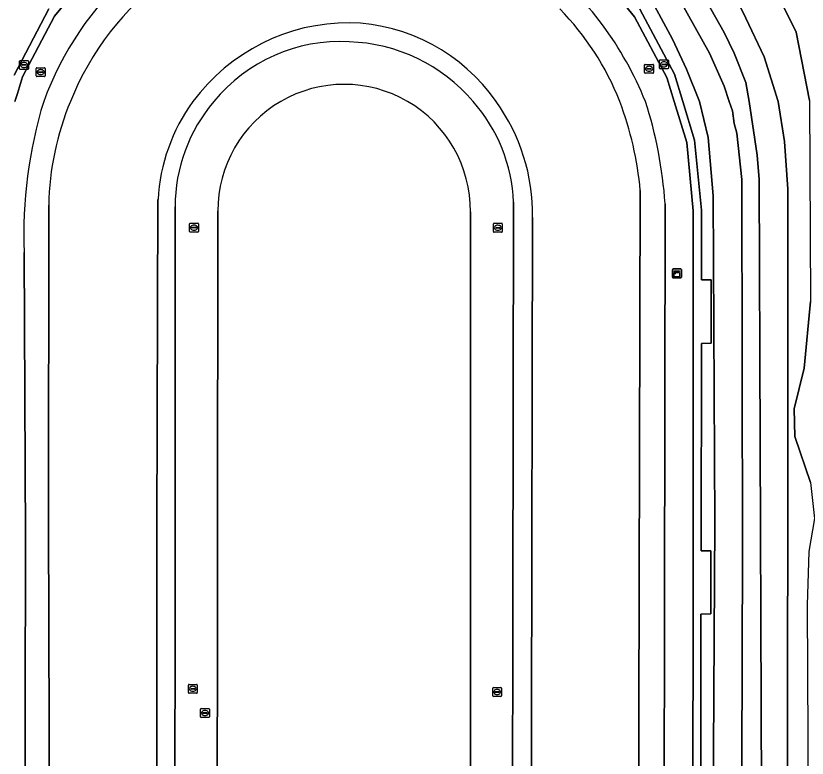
# Model space of a CAD drawing. Extents: x 160203 to 161530, y 379528 to 381797.
# Drawn here: x 160918.3 to 161006.9, y 380676.4 to 380759.6 of the extents above; entities that cross this region are included whole.
import ezdxf

# ---------------------------------------------------------------- set-up
doc = ezdxf.new("R2010")
doc.units = 0
for name, color, linetype in [('IMGEO_Gemengd_bos', 7, 'Continuous'), ('IMGEO_Groenvoorziening', 7, 'Continuous'), ('IMGEO_Kast', 7, 'Continuous'), ('IMGEO_Pand', 7, 'Continuous'), ('IMGEO_Rioolput', 7, 'Continuous'), ('IMGEO_Terreindeel_gesloten', 7, 'Continuous'), ('IMGEO_Voetpad_open', 7, 'Continuous')]:
    doc.layers.add(name, color=color, linetype=linetype)

msp = doc.modelspace()

# ---------------------------------------------------------------- linework, layer by layer
at = {"layer": 'IMGEO_Gemengd_bos'}
msp.add_lwpolyline([(161003.452, 380600.701), (161009.357, 380600.463), (161009.358, 380600.795), (161009.55, 380701.014), (161009.427, 380750), (161009.381, 380788.705), (161000, 380788.781), (160998.583, 380788.791), (160994.77, 380788.817), (160994.322, 380787.754), (160990.678, 380779.107), (161002.579, 380763.966), (161005.629, 380757.747), (161007.13, 380750.108), (161007.243, 380727.584), (161006.52, 380720.109), (161005.416, 380715.558), (161005.481, 380712.438), (161007.235, 380707.303), (161007.69, 380703.273), (161007.073, 380699.584), (161006.878, 380693.571), (161007.142, 380641.41), (161005.769, 380611.817)], close=True, dxfattribs=at)
at = {"layer": 'IMGEO_Groenvoorziening'}
for points in [[(161007.13, 380750.108), (161005.629, 380757.747), (161002.579, 380763.966), (160990.678, 380779.107), (160994.322, 380787.754), (160983.722, 380787.766), (160983.154, 380789.868), (160984.388, 380790.072), (160983.572, 380794.021), (160982.767, 380793.847), (160981.566, 380799.472), (160981.545, 380801.036), (160978.035, 380800.148), (160966.254, 380797.667), (160952.53, 380794.484), (160932.839, 380790.308), (160933.337, 380783.757), (160912.004, 380766.626)], [(160994.182, 380763.778), (160997.571, 380757.709), (160998.701, 380755.411), (161000, 380752.126), (161000.39, 380750), (161001.291, 380743.996), (161001.506, 380741.241), (161001.832, 380652.714)], [(161001.832, 380652.714), (161001.506, 380741.241), (161001.291, 380743.996), (161000.39, 380750), (161000, 380752.126), (160998.701, 380755.411), (160997.571, 380757.709), (160994.182, 380763.778)], [(160999.421, 380628.352), (160999.651, 380699.563), (160999.564, 380741.267), (160998.98, 380746.46), (160998.688, 380747.513), (160998.511, 380748.935), (160998.156, 380750), (160997.584, 380751.716), (160995.946, 380755.398), (160991.821, 380762.788)], [(160991.821, 380762.788), (160995.946, 380755.398), (160997.584, 380751.716), (160998.156, 380750), (160998.511, 380748.935), (160998.688, 380747.513), (160998.98, 380746.46), (160999.564, 380741.267), (160999.651, 380699.563), (160999.421, 380628.352)], [(160996.101, 380625.885), (160996.525, 380702.81), (160996.365, 380739.413), (160995.781, 380745.952), (160994.802, 380750), (160993.344, 380753.608), (160991.795, 380756.96), (160989.523, 380761.188)], [(160989.523, 380761.188), (160991.795, 380756.96), (160993.344, 380753.608), (160994.802, 380750), (160995.781, 380745.952), (160996.365, 380739.413), (160996.525, 380702.81), (160996.101, 380625.885)], [(160999.348, 380760.731), (161000, 380759.347), (161002.052, 380754.992), (161003.633, 380750), (161004.324, 380745.507), (161004.718, 380740.187), (161004.676, 380649.009)], [(161004.676, 380649.009), (161004.718, 380740.187), (161004.324, 380745.507), (161003.633, 380750), (161002.052, 380754.992), (161000, 380759.347), (160999.348, 380760.731)], [(160918.088, 380752.958), (160921.971, 380760.385)], [(160988.128, 380760.336), (160992.029, 380753.054), (160992.955, 380750), (160994.274, 380745.646), (160995.047, 380737.807), (160995.043, 380729.998), (160996.12, 380730.02), (160996.109, 380722.903), (160995.026, 380722.885), (160995.007, 380699.661), (160996.103, 380699.645), (160996.104, 380692.574), (160994.975, 380692.556), (160994.968, 380669.398)], [(161007.235, 380707.303), (161005.481, 380712.438), (161005.416, 380715.558), (161006.52, 380720.109), (161007.243, 380727.584)]]:
    msp.add_lwpolyline(points, dxfattribs=at)
at = {"layer": 'IMGEO_Kast'}
for p, q in [((160991.865, 380731.229), (160992.706, 380731.229)), ((160992.706, 380731.229), (160991.865, 380731.229)), ((160991.79, 380730.304), (160991.79, 380731.145)), ((160991.79, 380731.145), (160991.79, 380730.304)), ((160992.79, 380731.154), (160992.79, 380730.313)), ((160992.79, 380730.313), (160992.79, 380731.154)), ((160992.715, 380730.229), (160991.874, 380730.229)), ((160991.874, 380730.229), (160992.715, 380730.229))]:
    msp.add_line(p, q, dxfattribs=at)
for points in [[(160991.985, 380731.019), (160992.585, 380731.019), (160992.585, 380730.934), (160991.985, 380730.934), (160991.985, 380731.019)], [(160991.985, 380730.844), (160992.585, 380730.844), (160992.585, 380730.355), (160991.985, 380730.355), (160991.985, 380730.844)]]:
    msp.add_lwpolyline(points, dxfattribs=at)
msp.add_circle((160992.069, 380730.693), 0.0377, dxfattribs=at)
for centre, start, end in [((160991.868, 380731.151), 92.4484, 184.28452), ((160991.868, 380731.151), 92.4484, 184.28452), ((160992.712, 380731.151), 2.4484, 94.28452), ((160992.712, 380731.151), 2.4484, 94.28452), ((160991.868, 380730.307), 182.4484, 274.28452), ((160991.868, 380730.307), 182.4484, 274.28452), ((160992.712, 380730.307), 272.4484, 4.28452), ((160992.712, 380730.307), 272.4484, 4.28452)]:
    msp.add_arc(centre, 0.0779, start, end, dxfattribs=at)
at = {"layer": 'IMGEO_Pand'}
for points in [[(160994.04, 380631.809), (160994.099, 380699.851), (160994.122, 380722.632), (160994.123, 380730.154), (160994.113, 380737.752), (160993.389, 380745.384), (160991.989, 380750), (160991.17, 380752.701), (160987.544, 380759.494), (160982.71, 380765.41), (160976.773, 380770.281), (160970.027, 380773.9), (160962.72, 380776.112), (160955.074, 380776.882), (160947.441, 380776.119), (160940.107, 380773.915), (160933.335, 380770.303), (160927.387, 380765.418), (160922.574, 380759.55), (160918.998, 380752.751), (160918.433, 380750.903), (160918.157, 380750)], [(160990.963, 380738.534), (160990.792, 380625.496)], [(160919.208, 380622.07), (160919.331, 380701.034), (160919.185, 380733.077)]]:
    msp.add_lwpolyline(points, dxfattribs=at)
for centre, radius, start, end in [((160955.065, 380737.738), 35.848, 104.0358, 159.99711), ((160952.577, 380735.362), 39.035, 22.02371, 50.93161), ((160970.169, 380735.068), 51.023, 162.98309, 182.23631), ((160943.147, 380735.308), 47.925, 3.86032, 17.85291)]:
    msp.add_arc(centre, radius, start, end, dxfattribs=at)
at = {"layer": 'IMGEO_Rioolput'}
for p, q in [((160918.667, 380753.664), (160918.667, 380754.516)), ((160918.742, 380754.59), (160919.594, 380754.59)), ((160919.155, 380754.37), (160919.18, 380754.37)), ((160919.668, 380754.516), (160919.668, 380753.664)), ((160990.329, 380753.725), (160990.329, 380754.577)), ((160990.404, 380754.651), (160991.256, 380754.651)), ((160990.817, 380754.431), (160990.842, 380754.431)), ((160991.33, 380754.577), (160991.33, 380753.725)), ((160919.594, 380753.59), (160918.742, 380753.59)), ((160918.926, 380754.084), (160918.926, 380754.096)), ((160919.364, 380754.047), (160918.966, 380754.047)), ((160918.969, 380754.133), (160919.367, 380754.133)), ((160919.178, 380753.81), (160919.153, 380753.81)), ((160919.41, 380754.096), (160919.41, 380754.084)), ((160920.533, 380752.857), (160920.533, 380753.709)), ((160920.608, 380753.783), (160921.46, 380753.783)), ((160921.021, 380753.563), (160921.046, 380753.563)), ((160921.534, 380753.709), (160921.534, 380752.857)), ((160988.676, 380753.232), (160988.676, 380754.084)), ((160988.751, 380754.158), (160989.603, 380754.158)), ((160988.935, 380753.652), (160988.935, 380753.664)), ((160989.373, 380753.615), (160988.975, 380753.615)), ((160988.978, 380753.701), (160989.376, 380753.701)), ((160989.187, 380753.378), (160989.162, 380753.378)), ((160989.164, 380753.938), (160989.189, 380753.938)), ((160989.419, 380753.664), (160989.419, 380753.652)), ((160989.677, 380754.084), (160989.677, 380753.232)), ((160991.256, 380753.651), (160990.404, 380753.651)), ((160990.588, 380754.145), (160990.588, 380754.157)), ((160991.026, 380754.108), (160990.628, 380754.108)), ((160990.631, 380754.194), (160991.029, 380754.194)), ((160990.84, 380753.871), (160990.815, 380753.871)), ((160991.072, 380754.157), (160991.072, 380754.145)), ((160921.46, 380752.783), (160920.608, 380752.783)), ((160920.792, 380753.277), (160920.792, 380753.289)), ((160921.23, 380753.24), (160920.832, 380753.24)), ((160920.835, 380753.326), (160921.233, 380753.326)), ((160921.044, 380753.003), (160921.019, 380753.003)), ((160921.276, 380753.289), (160921.276, 380753.277)), ((160989.603, 380753.158), (160988.751, 380753.158)), ((160937.719, 380735.436), (160937.719, 380736.288)), ((160937.794, 380736.362), (160938.646, 380736.362)), ((160937.978, 380735.856), (160937.978, 380735.868)), ((160938.416, 380735.819), (160938.018, 380735.819)), ((160938.021, 380735.905), (160938.419, 380735.905)), ((160938.207, 380736.142), (160938.232, 380736.142)), ((160938.462, 380735.868), (160938.462, 380735.856)), ((160938.72, 380736.288), (160938.72, 380735.436)), ((160971.736, 380735.422), (160971.736, 380736.274)), ((160971.811, 380736.348), (160972.663, 380736.348)), ((160971.995, 380735.842), (160971.995, 380735.854)), ((160972.433, 380735.805), (160972.035, 380735.805)), ((160972.038, 380735.891), (160972.436, 380735.891)), ((160972.224, 380736.128), (160972.249, 380736.128)), ((160972.479, 380735.854), (160972.479, 380735.842)), ((160972.737, 380736.274), (160972.737, 380735.422)), ((160938.646, 380735.362), (160937.794, 380735.362)), ((160938.23, 380735.582), (160938.205, 380735.582)), ((160972.663, 380735.348), (160971.811, 380735.348)), ((160972.247, 380735.568), (160972.222, 380735.568)), ((160937.581, 380683.756), (160937.581, 380684.608)), ((160937.656, 380684.682), (160938.508, 380684.682)), ((160937.883, 380684.225), (160938.281, 380684.225)), ((160938.069, 380684.462), (160938.094, 380684.462)), ((160938.582, 380684.608), (160938.582, 380683.756)), ((160971.657, 380683.4), (160971.657, 380684.252)), ((160971.732, 380684.326), (160972.584, 380684.326)), ((160972.658, 380684.252), (160972.658, 380683.4)), ((160938.508, 380683.682), (160937.656, 380683.682)), ((160937.84, 380684.176), (160937.84, 380684.188)), ((160938.278, 380684.139), (160937.88, 380684.139)), ((160938.092, 380683.902), (160938.067, 380683.902)), ((160938.324, 380684.188), (160938.324, 380684.176)), ((160971.916, 380683.82), (160971.916, 380683.832)), ((160972.354, 380683.783), (160971.956, 380683.783)), ((160971.959, 380683.869), (160972.357, 380683.869)), ((160972.168, 380683.546), (160972.143, 380683.546)), ((160972.145, 380684.106), (160972.17, 380684.106)), ((160972.4, 380683.832), (160972.4, 380683.82)), ((160972.584, 380683.326), (160971.732, 380683.326)), ((160938.931, 380681.042), (160938.931, 380681.894)), ((160939.006, 380681.968), (160939.858, 380681.968)), ((160939.419, 380681.748), (160939.444, 380681.748)), ((160939.932, 380681.894), (160939.932, 380681.042)), ((160939.858, 380680.968), (160939.006, 380680.968)), ((160939.19, 380681.462), (160939.19, 380681.474)), ((160939.628, 380681.425), (160939.23, 380681.425)), ((160939.233, 380681.511), (160939.631, 380681.511)), ((160939.442, 380681.188), (160939.417, 380681.188)), ((160939.674, 380681.474), (160939.674, 380681.462))]:
    msp.add_line(p, q, dxfattribs=at)
for points in [[(160918.667, 380753.664), (160918.667, 380754.516)], [(160918.742, 380754.59), (160919.594, 380754.59)], [(160919.668, 380754.516), (160919.668, 380753.664)], [(160990.329, 380753.725), (160990.329, 380754.577)], [(160990.404, 380754.651), (160991.256, 380754.651)], [(160991.33, 380754.577), (160991.33, 380753.725)], [(160919.594, 380753.59), (160918.742, 380753.59)], [(160920.533, 380752.857), (160920.533, 380753.709)], [(160920.608, 380753.783), (160921.46, 380753.783)], [(160921.534, 380753.709), (160921.534, 380752.857)], [(160988.676, 380753.232), (160988.676, 380754.084)], [(160988.751, 380754.158), (160989.603, 380754.158)], [(160989.677, 380754.084), (160989.677, 380753.232)], [(160991.256, 380753.651), (160990.404, 380753.651)], [(160921.46, 380752.783), (160920.608, 380752.783)], [(160989.603, 380753.158), (160988.751, 380753.158)], [(160937.719, 380735.436), (160937.719, 380736.288)], [(160937.794, 380736.362), (160938.646, 380736.362)], [(160938.72, 380736.288), (160938.72, 380735.436)], [(160971.736, 380735.422), (160971.736, 380736.274)], [(160971.811, 380736.348), (160972.663, 380736.348)], [(160972.737, 380736.274), (160972.737, 380735.422)], [(160938.646, 380735.362), (160937.794, 380735.362)], [(160972.663, 380735.348), (160971.811, 380735.348)], [(160937.581, 380683.756), (160937.581, 380684.608)], [(160937.656, 380684.682), (160938.508, 380684.682)], [(160938.582, 380684.608), (160938.582, 380683.756)], [(160971.657, 380683.4), (160971.657, 380684.252)], [(160971.732, 380684.326), (160972.584, 380684.326)], [(160972.658, 380684.252), (160972.658, 380683.4)], [(160938.508, 380683.682), (160937.656, 380683.682)], [(160972.584, 380683.326), (160971.732, 380683.326)], [(160938.931, 380681.042), (160938.931, 380681.894)], [(160939.006, 380681.968), (160939.858, 380681.968)], [(160939.932, 380681.894), (160939.932, 380681.042)], [(160939.858, 380680.968), (160939.006, 380680.968)]]:
    msp.add_lwpolyline(points, dxfattribs=at)
for centre, radius, start, end in [((160918.744, 380754.514), 0.0765, 91.55205, 178.44795), ((160918.744, 380754.514), 0.0765, 91.55205, 178.44795), ((160919.592, 380754.514), 0.0765, 1.55205, 88.44795), ((160919.592, 380754.514), 0.0765, 1.55205, 88.44795), ((160990.406, 380754.575), 0.0765, 91.55205, 178.44795), ((160990.406, 380754.575), 0.0765, 91.55205, 178.44795), ((160991.254, 380754.575), 0.0765, 1.55205, 88.44795), ((160991.254, 380754.575), 0.0765, 1.55205, 88.44795), ((160918.744, 380753.666), 0.0765, 181.55205, 268.44795), ((160918.744, 380753.666), 0.0765, 181.55205, 268.44795), ((160918.966, 380754.093), 0.0403, 85.87752, 175.75265), ((160918.963, 380754.083), 0.0366, 178.93798, 274.71019), ((160919.367, 380754.09), 0.043, 264.86636, 352.45326), ((160919.371, 380754.095), 0.0386, 1.73085, 96.63898), ((160919.592, 380753.666), 0.0765, 271.55205, 358.44795), ((160919.592, 380753.666), 0.0765, 271.55205, 358.44795), ((160920.61, 380753.707), 0.0765, 91.55205, 178.44795), ((160920.61, 380753.707), 0.0765, 91.55205, 178.44795), ((160921.458, 380753.707), 0.0765, 1.55205, 88.44795), ((160921.458, 380753.707), 0.0765, 1.55205, 88.44795), ((160988.753, 380754.082), 0.0765, 91.55205, 178.44795), ((160988.753, 380754.082), 0.0765, 91.55205, 178.44795), ((160988.975, 380753.661), 0.0403, 85.87752, 175.75265), ((160988.972, 380753.651), 0.0366, 178.93798, 274.71019), ((160989.376, 380753.658), 0.043, 264.86636, 352.45326), ((160989.38, 380753.663), 0.0386, 1.73085, 96.63898), ((160989.601, 380754.082), 0.0765, 1.55205, 88.44795), ((160989.601, 380754.082), 0.0765, 1.55205, 88.44795), ((160990.406, 380753.727), 0.0765, 181.55205, 268.44795), ((160990.406, 380753.727), 0.0765, 181.55205, 268.44795), ((160990.628, 380754.154), 0.0403, 85.87752, 175.75265), ((160990.625, 380754.144), 0.0366, 178.93798, 274.71019), ((160991.029, 380754.151), 0.043, 264.86636, 352.45326), ((160991.033, 380754.156), 0.0386, 1.73085, 96.63898), ((160991.254, 380753.727), 0.0765, 271.55205, 358.44795), ((160991.254, 380753.727), 0.0765, 271.55205, 358.44795), ((160920.61, 380752.859), 0.0765, 181.55205, 268.44795), ((160920.61, 380752.859), 0.0765, 181.55205, 268.44795), ((160920.832, 380753.286), 0.0403, 85.87752, 175.75265), ((160920.829, 380753.276), 0.0366, 178.93798, 274.71019), ((160921.233, 380753.283), 0.043, 264.86636, 352.45326), ((160921.237, 380753.288), 0.0386, 1.73085, 96.63898), ((160921.458, 380752.859), 0.0765, 271.55205, 358.44795), ((160921.458, 380752.859), 0.0765, 271.55205, 358.44795), ((160988.753, 380753.234), 0.0765, 181.55205, 268.44795), ((160988.753, 380753.234), 0.0765, 181.55205, 268.44795), ((160989.601, 380753.234), 0.0765, 271.55205, 358.44795), ((160989.601, 380753.234), 0.0765, 271.55205, 358.44795), ((160937.796, 380736.286), 0.0765, 91.55205, 178.44795), ((160937.796, 380736.286), 0.0765, 91.55205, 178.44795), ((160938.018, 380735.865), 0.0403, 85.87752, 175.75265), ((160938.015, 380735.855), 0.0366, 178.93798, 274.71019), ((160938.419, 380735.862), 0.043, 264.86636, 352.45326), ((160938.423, 380735.867), 0.0386, 1.73085, 96.63898), ((160938.644, 380736.286), 0.0765, 1.55205, 88.44795), ((160938.644, 380736.286), 0.0765, 1.55205, 88.44795), ((160971.813, 380736.272), 0.0765, 91.55205, 178.44795), ((160971.813, 380736.272), 0.0765, 91.55205, 178.44795), ((160972.035, 380735.851), 0.0403, 85.87752, 175.75265), ((160972.032, 380735.841), 0.0366, 178.93798, 274.71019), ((160972.436, 380735.848), 0.043, 264.86636, 352.45326), ((160972.44, 380735.853), 0.0386, 1.73085, 96.63898), ((160972.661, 380736.272), 0.0765, 1.55205, 88.44795), ((160972.661, 380736.272), 0.0765, 1.55205, 88.44795), ((160937.796, 380735.438), 0.0765, 181.55205, 268.44795), ((160937.796, 380735.438), 0.0765, 181.55205, 268.44795), ((160938.644, 380735.438), 0.0765, 271.55205, 358.44795), ((160938.644, 380735.438), 0.0765, 271.55205, 358.44795), ((160971.813, 380735.424), 0.0765, 181.55205, 268.44795), ((160971.813, 380735.424), 0.0765, 181.55205, 268.44795), ((160972.661, 380735.424), 0.0765, 271.55205, 358.44795), ((160972.661, 380735.424), 0.0765, 271.55205, 358.44795), ((160937.658, 380684.606), 0.0765, 91.55205, 178.44795), ((160937.658, 380684.606), 0.0765, 91.55205, 178.44795), ((160937.88, 380684.185), 0.0403, 85.87752, 175.75265), ((160938.285, 380684.187), 0.0386, 1.73085, 96.63898), ((160938.506, 380684.606), 0.0765, 1.55205, 88.44795), ((160938.506, 380684.606), 0.0765, 1.55205, 88.44795), ((160971.734, 380684.25), 0.0765, 91.55205, 178.44795), ((160971.734, 380684.25), 0.0765, 91.55205, 178.44795), ((160972.582, 380684.25), 0.0765, 1.55205, 88.44795), ((160972.582, 380684.25), 0.0765, 1.55205, 88.44795), ((160937.658, 380683.758), 0.0765, 181.55205, 268.44795), ((160937.658, 380683.758), 0.0765, 181.55205, 268.44795), ((160937.877, 380684.175), 0.0366, 178.93798, 274.71019), ((160938.281, 380684.182), 0.043, 264.86636, 352.45326), ((160938.506, 380683.758), 0.0765, 271.55205, 358.44795), ((160938.506, 380683.758), 0.0765, 271.55205, 358.44795), ((160971.734, 380683.402), 0.0765, 181.55205, 268.44795), ((160971.734, 380683.402), 0.0765, 181.55205, 268.44795), ((160971.956, 380683.829), 0.0403, 85.87752, 175.75265), ((160971.953, 380683.819), 0.0366, 178.93798, 274.71019), ((160972.357, 380683.826), 0.043, 264.86636, 352.45326), ((160972.361, 380683.831), 0.0386, 1.73085, 96.63898), ((160972.582, 380683.402), 0.0765, 271.55205, 358.44795), ((160972.582, 380683.402), 0.0765, 271.55205, 358.44795), ((160939.008, 380681.892), 0.0765, 91.55205, 178.44795), ((160939.008, 380681.892), 0.0765, 91.55205, 178.44795), ((160939.856, 380681.892), 0.0765, 1.55205, 88.44795), ((160939.856, 380681.892), 0.0765, 1.55205, 88.44795), ((160939.008, 380681.044), 0.0765, 181.55205, 268.44795), ((160939.008, 380681.044), 0.0765, 181.55205, 268.44795), ((160939.23, 380681.471), 0.0403, 85.87752, 175.75265), ((160939.227, 380681.461), 0.0366, 178.93798, 274.71019), ((160939.631, 380681.468), 0.043, 264.86636, 352.45326), ((160939.635, 380681.473), 0.0386, 1.73085, 96.63898), ((160939.856, 380681.044), 0.0765, 271.55205, 358.44795), ((160939.856, 380681.044), 0.0765, 271.55205, 358.44795)]:
    msp.add_arc(centre, radius, start, end, dxfattribs=at)
for centre, major_axis, ratio, start_param, end_param in [((160919.154, 380754.09), (-0.387, 0.002), 0.722429, 4.712389, 7.853982), ((160919.179, 380754.09), (-0.39, 0.002), 0.717154, 1.570796, 4.712389), ((160990.816, 380754.151), (-0.387, 0.002), 0.722429, 4.712389, 7.853982), ((160990.841, 380754.151), (-0.39, 0.002), 0.717154, 1.570796, 4.712389), ((160921.02, 380753.283), (-0.387, 0.002), 0.722429, 4.712389, 7.853982), ((160921.045, 380753.283), (-0.39, 0.002), 0.717154, 1.570796, 4.712389), ((160989.163, 380753.658), (-0.387, 0.002), 0.722429, 4.712389, 7.853982), ((160989.188, 380753.658), (-0.39, 0.002), 0.717154, 1.570796, 4.712389), ((160938.206, 380735.862), (-0.387, 0.002), 0.722429, 4.712389, 7.853982), ((160938.231, 380735.862), (-0.39, 0.002), 0.717154, 1.570796, 4.712389), ((160972.223, 380735.848), (-0.387, 0.002), 0.722429, 4.712389, 7.853982), ((160972.248, 380735.848), (-0.39, 0.002), 0.717154, 1.570796, 4.712389), ((160938.068, 380684.182), (-0.387, 0.002), 0.722429, 4.712389, 7.853982), ((160938.093, 380684.182), (-0.39, 0.002), 0.717154, 1.570796, 4.712389), ((160972.144, 380683.826), (-0.387, 0.002), 0.722429, 4.712389, 7.853982), ((160972.169, 380683.826), (-0.39, 0.002), 0.717154, 1.570796, 4.712389), ((160939.418, 380681.468), (-0.387, 0.002), 0.722429, 4.712389, 7.853982), ((160939.443, 380681.468), (-0.39, 0.002), 0.717154, 1.570796, 4.712389)]:
    msp.add_ellipse(centre, major_axis=major_axis, ratio=ratio, start_param=start_param, end_param=end_param, dxfattribs=at)
at = {"layer": 'IMGEO_Terreindeel_gesloten'}
for points in [[(160987.857, 380622.464), (160988.19, 380740.01)], [(160988.19, 380740.01), (160987.857, 380622.464)], [(160921.951, 380738.375), (160921.922, 380702.829), (160922.19, 380621.454)], [(160922.19, 380621.454), (160921.922, 380702.829), (160921.951, 380738.375)], [(160934.073, 380626.579), (160934.04, 380702.066), (160934.18, 380738.995)], [(160934.18, 380738.995), (160934.04, 380702.066), (160934.073, 380626.579)], [(160973.794, 380623.828), (160973.989, 380738.701)], [(160973.989, 380738.701), (160973.794, 380623.828)], [(160990.792, 380625.496), (160990.963, 380738.534)], [(160936.085, 380738.193), (160936.056, 380625.658)], [(160936.056, 380625.658), (160936.085, 380738.193)], [(160940.89, 380737.705), (160940.751, 380624.361)], [(160940.751, 380624.361), (160940.89, 380737.705)], [(160969.168, 380624.366), (160969.164, 380737.621)], [(160969.164, 380737.621), (160969.168, 380624.366)], [(160976.13, 380737.012), (160975.892, 380624.187)], [(160975.892, 380624.187), (160976.13, 380737.012)], [(160919.185, 380733.077), (160919.331, 380701.034), (160919.208, 380622.07)]]:
    msp.add_lwpolyline(points, dxfattribs=at)
for centre, radius, start, end in [((160955.065, 380737.738), 35.848, 104.0358, 159.99711), ((160955.111, 380737.57), 33.159, 96.33951, 157.97969), ((160955.111, 380737.57), 33.159, 96.33951, 157.97969), ((160952.577, 380735.362), 39.035, 22.02371, 50.93161), ((160957.246, 380738.805), 30.748, 21.35218, 44.53068), ((160957.246, 380738.805), 30.748, 21.35218, 44.53068), ((160955.6, 380737.035), 21.787, 89.8794, 143.47245), ((160955.6, 380737.035), 21.787, 89.8794, 143.47245), ((160955.117, 380738.192), 20.637, 34.9124, 88.53236), ((160955.117, 380738.192), 20.637, 34.9124, 88.53236), ((160954.592, 380738.407), 18.299, 86.91153, 140.67949), ((160954.592, 380738.407), 18.299, 86.91153, 140.67949), ((160954.993, 380737.689), 18.999, 40.39766, 88.2353), ((160954.993, 380737.689), 18.999, 40.39766, 88.2353), ((160955.027, 380737.774), 14.137, 59.86302, 120.13698), ((160955.027, 380737.774), 14.137, 59.86302, 120.13698), ((160970.169, 380735.068), 51.023, 162.98309, 182.23631), ((160953.675, 380737.838), 31.729, 157.45594, 179.03109), ((160953.675, 380737.838), 31.729, 157.45594, 179.03109), ((160954.756, 380737.88), 20.606, 143.96358, 176.899), ((160954.756, 380737.88), 20.606, 143.96358, 176.899), ((160954.444, 380738.135), 18.359, 139.7289, 179.81869), ((160954.444, 380738.135), 18.359, 139.7289, 179.81869), ((160955.025, 380737.775), 14.136, 120.134, 180.28294), ((160955.025, 380737.775), 14.136, 120.134, 180.28294), ((160955.026, 380737.773), 14.139, 359.38531, 59.86191), ((160955.026, 380737.773), 14.139, 359.38531, 59.86191), ((160955.968, 380738.039), 18.033, 2.10299, 41.55751), ((160955.968, 380738.039), 18.033, 2.10299, 41.55751), ((160954.303, 380737.279), 21.829, 359.29809, 35.65339), ((160954.303, 380737.279), 21.829, 359.29809, 35.65339), ((160950.297, 380736.524), 38.053, 5.25573, 20.7402), ((160950.297, 380736.524), 38.053, 5.25573, 20.7402), ((160943.147, 380735.308), 47.925, 3.86032, 17.85291)]:
    msp.add_arc(centre, radius, start, end, dxfattribs=at)
at = {"layer": 'IMGEO_Voetpad_open'}
for points in [[(160918.157, 380750), (160918.433, 380750.903), (160918.998, 380752.751), (160922.574, 380759.55), (160927.387, 380765.418), (160933.335, 380770.303), (160940.107, 380773.915), (160947.441, 380776.119), (160955.074, 380776.882), (160962.72, 380776.112), (160970.027, 380773.9), (160976.773, 380770.281), (160982.71, 380765.41), (160987.544, 380759.494), (160991.17, 380752.701), (160991.989, 380750), (160993.389, 380745.384), (160994.113, 380737.752), (160994.123, 380730.154), (160994.122, 380722.632), (160994.099, 380699.851), (160994.04, 380631.809)], [(160921.971, 380760.385), (160918.088, 380752.958)], [(160994.968, 380669.398), (160994.975, 380692.556), (160996.104, 380692.574), (160996.103, 380699.645), (160995.007, 380699.661), (160995.026, 380722.885), (160996.109, 380722.903), (160996.12, 380730.02), (160995.043, 380729.998), (160995.047, 380737.807), (160994.274, 380745.646), (160992.955, 380750), (160992.029, 380753.054), (160988.128, 380760.336)]]:
    msp.add_lwpolyline(points, dxfattribs=at)

doc.saveas('drawing.dxf')
